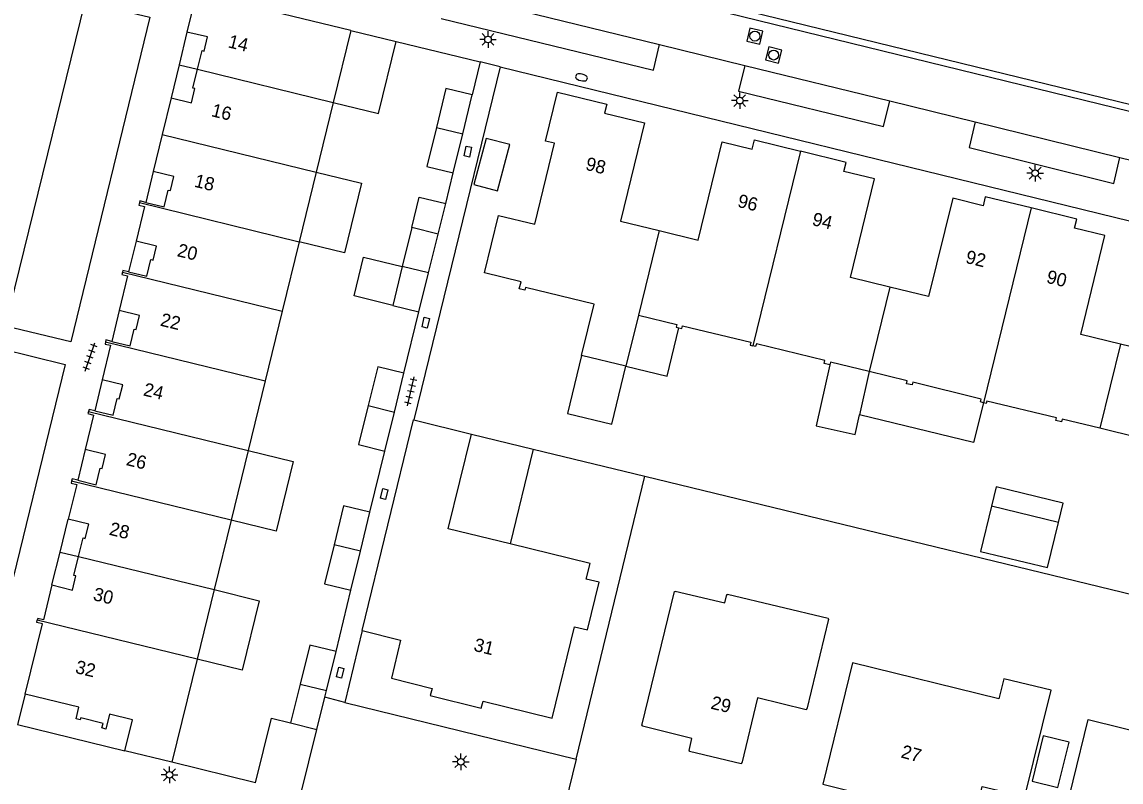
# Model space of a CAD drawing. Extents: x 125000 to 129004, y 397500 to 399008.
# Drawn here: x 126158.9 to 126241.8, y 398248.3 to 398305.6 of the extents above; entities that cross this region are included whole.
import ezdxf

# ---------------------------------------------------------------- set-up
doc = ezdxf.new("R2010")
doc.units = 0
for name, color, linetype in [('gg-afsc-erfafscheiding', 7, 'Continuous'), ('gg-afsc-hekwerk', 7, 'Continuous'), ('gg-anno-huisnummerreeks BGT', 7, 'Continuous'), ('gg-bbg-bijgebouw', 7, 'Continuous'), ('gg-bbg-gedigitaliseerde bijgebouw', 7, 'Continuous'), ('gg-bbg-hoofdgebouw', 7, 'Continuous'), ('gg-bbg-luifel en loopbrug', 7, 'Continuous'), ('gg-bbg-onder overbouw', 7, 'Continuous'), ('gg-bbg-pand overbouw', 7, 'Continuous'), ('gg-bbg-tussenscheiding', 7, 'Continuous'), ('gg-bbg-tussenscheiding niveau 01', 7, 'Continuous'), ('gg-knt-verharding', 7, 'Continuous'), ('gg-knt-verharding nz', 7, 'Continuous'), ('gt-grn-weggrens', 7, 'Continuous'), ('gt-symb-brandkraan', 7, 'Continuous'), ('gt-symb-kolk center center', 7, 'Continuous'), ('gt-symb-lichtmast', 7, 'Continuous'), ('gt-symb-rioolschacht', 7, 'Continuous'), ('gt-symb-tegel verharding', 7, 'Continuous')]:
    doc.layers.add(name, color=color, linetype=linetype)

# ---------------------------------------------------------------- blocks, each defined once
blk = doc.blocks.new('gt0-LMAST')
at = {"layer": 'gt-symb-lichtmast'}
for p, q in [((-0.182, 0.173), (-0.447, 0.438)), ((-0.005, 0.246), (-0.005, 0.621)), ((0.172, 0.173), (0.437, 0.438)), ((-0.255, -0.004), (-0.63, -0.004)), ((-0.182, -0.181), (-0.447, -0.446)), ((-0.005, -0.254), (-0.005, -0.629)), ((0.437, -0.446), (0.172, -0.181)), ((0.245, -0.004), (0.62, -0.004))]:
    blk.add_line(p, q, dxfattribs=at)
blk.add_circle((-0.005, -0.004), 0.25, dxfattribs=at)
blk = doc.blocks.new('gt0-RS')
at = {"layer": 'gt-symb-rioolschacht'}
blk.add_lwpolyline([(-0.5, -0.5), (0.5, -0.5), (0.5, 0.5), (-0.5, 0.5)], close=True, dxfattribs=at)
blk.add_circle((0, 0), 0.375, dxfattribs=at)
blk = doc.blocks.new('gt0-KOLKCC')
at = {"layer": 'gt-symb-kolk center center'}
blk.add_lwpolyline([(-0.375, 0.2), (0.375, 0.2), (0.375, -0.2), (-0.375, -0.2)], close=True, dxfattribs=at)
blk = doc.blocks.new('gt0-TEG1')
at = {"layer": 'gt-symb-tegel verharding'}
for p, q in [((-1.125, 0), (1.125, 0)), ((-0.9, -0.25), (-0.9, 0.25)), ((-0.45, -0.25), (-0.45, 0.25)), ((0, -0.25), (0, 0.25)), ((0.45, -0.25), (0.45, 0.25)), ((0.9, -0.25), (0.9, 0.25))]:
    blk.add_line(p, q, dxfattribs=at)
blk = doc.blocks.new('gt0-BR')
at = {"layer": 'gt-symb-brandkraan'}
for centre, radius, start, end in [((-0.244, 0), 0.206, 107.56694, 252.43307), ((0.599, -2.664), 3, 106.89205, 107.56694), ((0, -0.691), 0.938, 73.10799, 106.89205), ((-0.599, -2.664), 3, 72.43309, 73.10799), ((0.244, 0), 0.206, 287.56695, 72.43309), ((0.599, 2.664), 3, 252.43307, 253.10797), ((0, 0.691), 0.938, 253.10797, 286.89206), ((-0.599, 2.664), 3, 286.89206, 287.56695)]:
    blk.add_arc(centre, radius, start, end, dxfattribs=at)

msp = doc.modelspace()

# ---------------------------------------------------------------- linework, layer by layer
at = {"layer": 'gg-afsc-erfafscheiding'}
for p, q in [((126193.463, 398302.551), (126192.875, 398300.063)), ((126190.871, 398291.888), (126191.44, 398294.194)), ((126187.727, 398279.095), (126188.858, 398283.715)), ((126185.155, 398268.614), (126186.276, 398273.227)), ((126197.474, 398273.367), (126205.876, 398271.325)), ((126205.876, 398271.325), (126300.6, 398248.309)), ((126182.603, 398258.114), (126183.723, 398262.74))]:
    msp.add_line(p, q, dxfattribs=at)
at = {"layer": 'gg-afsc-hekwerk'}
for p, q in [((126187.128, 398304.1), (126193.463, 398302.551)), ((126194.985, 398302.177), (126188.47, 398275.568)), ((126200.709, 398250.013), (126205.876, 398271.325)), ((126184.564, 398259.694), (126183.266, 398254.284)), ((126200.709, 398250.013), (126199.901, 398246.712)), ((126176.531, 398248.208), (126170.236, 398249.772))]:
    msp.add_line(p, q, dxfattribs=at)
at = {"layer": 'gg-bbg-bijgebouw'}
for p, q in [((126192.158, 398297.129), (126192.875, 398300.063)), ((126191.44, 398294.194), (126192.158, 398297.129)), ((126188.321, 398290.07), (126187.599, 398287.137)), ((126190.302, 398289.582), (126188.321, 398290.07)), ((126189.58, 398286.649), (126190.302, 398289.582)), ((126187.599, 398287.137), (126186.877, 398284.203)), ((126188.858, 398283.715), (126189.58, 398286.649)), ((126186.877, 398284.203), (126188.858, 398283.715)), ((126187.002, 398276.161), (126187.727, 398279.095)), ((126186.276, 398273.227), (126187.002, 398276.161)), ((126184.439, 398265.677), (126185.155, 398268.614)), ((126183.723, 398262.74), (126184.439, 398265.677)), ((126181.88, 398255.179), (126182.603, 398258.114)), ((126179.899, 398255.667), (126179.175, 398252.731)), ((126181.754, 398254.669), (126181.88, 398255.179)), ((126181.156, 398252.243), (126181.754, 398254.669)), ((126179.175, 398252.731), (126181.156, 398252.243))]:
    msp.add_line(p, q, dxfattribs=at)
for points in [[(126192.875, 398300.063), (126190.893, 398300.548), (126190.176, 398297.614)], [(126190.176, 398297.614), (126189.458, 398294.679), (126191.44, 398294.194)], [(126193.91, 398296.793), (126192.995, 398293.311), (126194.783, 398292.841), (126195.698, 398296.323), (126193.91, 398296.793)], [(126187.727, 398279.095), (126185.746, 398279.585), (126185.021, 398276.651)], [(126185.021, 398276.651), (126184.296, 398273.717), (126186.276, 398273.227)], [(126185.155, 398268.614), (126183.173, 398269.097), (126182.457, 398266.16)], [(126182.457, 398266.16), (126181.741, 398263.223), (126183.723, 398262.74)], [(126182.603, 398258.114), (126180.622, 398258.602), (126179.899, 398255.667)]]:
    msp.add_lwpolyline(points, dxfattribs=at)
at = {"layer": 'gg-bbg-gedigitaliseerde bijgebouw'}
msp.add_line((126237.054, 398267.851), (126231.998, 398269.068), dxfattribs=at)
for points in [[(126231.998, 398269.068), (126231.179, 398265.666), (126236.234, 398264.448), (126237.054, 398267.851)], [(126237.017, 398247.88), (126237.851, 398251.279), (126235.908, 398251.756), (126235.075, 398248.356), (126237.017, 398247.88)]]:
    msp.add_lwpolyline(points, dxfattribs=at)
at = {"layer": 'gg-bbg-hoofdgebouw'}
for p, q in [((126183.728, 398304.931), (126174.153, 398307.269)), ((126183.728, 398304.931), (126182.399, 398299.496)), ((126170.168, 398299.854), (126169.5, 398297.091)), ((126182.399, 398299.496), (126181.116, 398294.251)), ((126169.5, 398297.091), (126168.826, 398294.305)), ((126181.116, 398294.251), (126179.833, 398289.005)), ((126179.833, 398289.005), (126178.55, 398283.76)), ((126178.55, 398283.76), (126177.267, 398278.515)), ((126205.393, 398283.475), (126204.453, 398279.617)), ((126204.453, 398279.617), (126201.114, 398280.431)), ((126177.267, 398278.515), (126175.984, 398273.27)), ((126236.907, 398275.726), (126231.649, 398276.993)), ((126188.47, 398275.568), (126192.81, 398274.5)), ((126175.984, 398273.27), (126174.7, 398268.024)), ((126174.7, 398268.024), (126173.418, 398262.779)), ((126173.418, 398262.779), (126172.134, 398257.533)), ((126172.134, 398257.533), (126170.236, 398249.772)), ((126170.235, 398249.768), (126166.687, 398250.64)), ((126170.236, 398249.772), (126170.235, 398249.768))]:
    msp.add_line(p, q, dxfattribs=at)
for points in [[(126174.153, 398307.269), (126172.099, 398307.77), (126171.372, 398304.809)], [(126201.114, 398280.431), (126202.057, 398284.302), (126196.876, 398285.56), (126196.826, 398285.356), (126196.419, 398285.455), (126196.546, 398285.979), (126193.79, 398286.648), (126194.844, 398290.986), (126197.599, 398290.317), (126199.081, 398296.42), (126198.402, 398296.585), (126199.3, 398300.282), (126203.012, 398299.382), (126202.847, 398298.702), (126205.847, 398297.966), (126204.035, 398290.551), (126206.95, 398289.839)], [(126206.95, 398289.839), (126209.902, 398289.118), (126211.708, 398296.542), (126213.978, 398295.99), (126214.144, 398296.673), (126217.604, 398295.828)], [(126224.348, 398285.589), (126221.383, 398286.316), (126223.2, 398293.731), (126220.882, 398294.297), (126221.05, 398294.986), (126217.604, 398295.828)], [(126234.993, 398291.545), (126231.539, 398292.391), (126231.372, 398291.712), (126229.084, 398292.273), (126227.27, 398284.873), (126224.348, 398285.589)], [(126167.783, 398291.953), (126167.735, 398291.762), (126168.162, 398291.655), (126167.531, 398289.048)], [(126168.261, 398291.971), (126167.815, 398292.08), (126167.783, 398291.953)], [(126241.728, 398281.286), (126238.737, 398282.02), (126240.562, 398289.46), (126238.273, 398290.021), (126238.44, 398290.7), (126234.993, 398291.545)], [(126252.422, 398287.279), (126248.915, 398288.139), (126248.748, 398287.457), (126246.461, 398288.018), (126244.635, 398280.573), (126241.728, 398281.286)], [(126166.506, 398286.705), (126166.467, 398286.529), (126166.887, 398286.436), (126166.257, 398283.815)], [(126166.972, 398286.74), (126166.537, 398286.845), (126166.506, 398286.705)], [(126205.393, 398283.475), (126208.287, 398282.773), (126208.236, 398282.559), (126208.447, 398282.509)], [(126208.447, 398282.509), (126208.657, 398282.458), (126208.717, 398282.655), (126213.863, 398281.422), (126213.808, 398281.209), (126214.019, 398281.154)], [(126165.699, 398281.494), (126165.263, 398281.599), (126165.231, 398281.458)], [(126165.231, 398281.458), (126165.193, 398281.291), (126165.613, 398281.196), (126164.985, 398278.581)], [(126219.82, 398279.729), (126219.392, 398279.828), (126219.444, 398280.041), (126214.29, 398281.301), (126214.23, 398281.099), (126214.019, 398281.154)], [(126222.79, 398279.217), (126219.879, 398279.93), (126219.82, 398279.729)], [(126231.398, 398276.872), (126231.189, 398276.924), (126231.239, 398277.128), (126226.069, 398278.411), (126226.018, 398278.207), (126225.596, 398278.302), (126225.645, 398278.517), (126222.79, 398279.217)], [(126231.649, 398276.993), (126231.606, 398276.82), (126231.398, 398276.872)], [(126163.951, 398276.211), (126163.909, 398276.052), (126164.335, 398275.94), (126163.698, 398273.332)], [(126164.429, 398276.265), (126163.993, 398276.37), (126163.951, 398276.211)], [(126240.171, 398274.94), (126237.332, 398275.624), (126237.272, 398275.428), (126236.856, 398275.52), (126236.907, 398275.726)], [(126184.564, 398259.694), (126188.447, 398275.574), (126188.47, 398275.568)], [(126248.821, 398272.598), (126248.609, 398272.65), (126248.661, 398272.864), (126243.513, 398274.129), (126243.411, 398273.89), (126243.031, 398274.025), (126243.105, 398274.232), (126240.171, 398274.94)], [(126195.717, 398266.229), (126191.056, 398267.376), (126192.81, 398274.5)], [(126162.671, 398270.966), (126162.634, 398270.809), (126163.062, 398270.707), (126162.416, 398268.085)], [(126163.134, 398271.024), (126162.71, 398271.128), (126162.671, 398270.966)], [(126184.564, 398259.694), (126187.469, 398258.984), (126186.784, 398256.099), (126189.845, 398255.326), (126189.706, 398254.8), (126193.556, 398253.86), (126193.684, 398254.383), (126198.889, 398253.1), (126200.586, 398259.99), (126201.557, 398259.751), (126202.44, 398263.337), (126201.468, 398263.576), (126201.756, 398264.742), (126195.717, 398266.229)], [(126161.197, 398263.132), (126160.551, 398260.51), (126160.124, 398260.615), (126160.089, 398260.478)], [(126208.104, 398262.637), (126208.153, 398262.625), (126208.164, 398262.674), (126211.907, 398261.774), (126212.059, 398262.406), (126212.107, 398262.394), (126212.119, 398262.443), (126219.691, 398260.622), (126219.679, 398260.573), (126219.728, 398260.562), (126218.094, 398253.767), (126218.045, 398253.779), (126218.034, 398253.73), (126214.368, 398254.623), (126213.199, 398249.7), (126213.15, 398249.711), (126213.139, 398249.663), (126209.246, 398250.587), (126209.258, 398250.636), (126209.209, 398250.648), (126209.432, 398251.57), (126205.702, 398252.493), (126205.714, 398252.541), (126205.665, 398252.553), (126208.104, 398262.637)], [(126159.183, 398254.913), (126160.476, 398260.195), (126160.045, 398260.303), (126160.089, 398260.478)], [(126222.703, 398245.907), (126226.9, 398244.88), (126227.139, 398245.851), (126230.585, 398245.004), (126231.312, 398247.95), (126234.53, 398247.18), (126236.493, 398255.194), (126232.936, 398256.064), (126232.568, 398254.558), (126221.529, 398257.258), (126219.293, 398248.128), (126223.007, 398247.199), (126222.703, 398245.907)], [(126239.298, 398252.984), (126244.261, 398251.765), (126244.748, 398253.747), (126247.215, 398253.141), (126247.684, 398255.054), (126251.161, 398254.201), (126249.733, 398248.383), (126246.587, 398249.149), (126245.168, 398243.325), (126242.138, 398244.043), (126241.784, 398242.595), (126237.036, 398243.757), (126239.298, 398252.984)], [(126166.687, 398250.64), (126167.259, 398252.971), (126165.541, 398253.393), (126165.263, 398252.275), (126164.962, 398252.354), (126165.048, 398252.681), (126163.359, 398253.125), (126163.318, 398252.97), (126163.021, 398253.048), (126163.222, 398253.928), (126159.183, 398254.913)]]:
    msp.add_lwpolyline(points, dxfattribs=at)
at = {"layer": 'gg-bbg-luifel en loopbrug'}
for p, q in [((126183.728, 398304.931), (126187.128, 398304.1)), ((126190.302, 398289.582), (126190.871, 398291.888)), ((126222.79, 398279.217), (126222.062, 398275.966)), ((126192.81, 398274.5), (126197.474, 398273.367)), ((126197.474, 398273.367), (126195.717, 398266.229)), ((126179.947, 398247.36), (126181.156, 398252.243))]:
    msp.add_line(p, q, dxfattribs=at)
for points in [[(126182.399, 398299.496), (126185.799, 398298.665), (126187.128, 398304.1)], [(126181.116, 398294.251), (126184.516, 398293.42), (126183.233, 398288.174), (126179.833, 398289.005)], [(126188.321, 398290.07), (126188.879, 398292.353), (126190.871, 398291.888)], [(126186.877, 398284.203), (126183.963, 398284.916), (126184.675, 398287.83), (126187.599, 398287.137)], [(126204.453, 398279.617), (126207.557, 398278.86), (126208.447, 398282.509)], [(126201.114, 398280.431), (126200.048, 398276.059), (126203.387, 398275.245), (126204.453, 398279.617)], [(126219.82, 398279.729), (126218.792, 398275.136), (126221.729, 398274.478), (126222.062, 398275.966)], [(126231.398, 398276.872), (126230.66, 398273.859), (126222.062, 398275.966)], [(126175.984, 398273.27), (126179.384, 398272.439), (126178.101, 398267.192), (126174.7, 398268.024)], [(126237.054, 398267.851), (126237.405, 398269.309), (126232.35, 398270.527), (126231.998, 398269.068)], [(126173.418, 398262.779), (126176.819, 398261.947), (126175.536, 398256.701), (126172.134, 398257.533)], [(126176.531, 398248.208), (126177.743, 398253.087), (126179.175, 398252.731)]]:
    msp.add_lwpolyline(points, dxfattribs=at)
at = {"layer": 'gg-bbg-onder overbouw'}
for points in [[(126172.164, 398302), (126172.506, 398303.41), (126172.662, 398303.372), (126172.92, 398304.433), (126171.372, 398304.809)], [(126170.168, 398299.854), (126171.716, 398299.478), (126171.974, 398300.539), (126171.818, 398300.577), (126172.164, 398302)], [(126168.261, 398291.971), (126169.65, 398291.63), (126169.961, 398292.899), (126170.117, 398292.861), (126170.378, 398293.925), (126168.826, 398294.305)], [(126166.972, 398286.74), (126168.352, 398286.405), (126168.656, 398287.661), (126168.811, 398287.623), (126169.066, 398288.676), (126167.531, 398289.048)], [(126165.699, 398281.494), (126167.088, 398281.161), (126167.392, 398282.423), (126167.547, 398282.385), (126167.801, 398283.444), (126166.257, 398283.815)], [(126164.429, 398276.265), (126165.814, 398275.933), (126166.117, 398277.192), (126166.272, 398277.155), (126166.525, 398278.211), (126164.985, 398278.581)], [(126163.134, 398271.024), (126164.516, 398270.687), (126164.822, 398271.943), (126164.977, 398271.905), (126165.234, 398272.958), (126163.698, 398273.332)], [(126163.198, 398265.277), (126163.545, 398266.684), (126163.7, 398266.646), (126163.961, 398267.705), (126162.416, 398268.085)], [(126161.197, 398263.132), (126162.741, 398262.752), (126163.002, 398263.81), (126162.846, 398263.849), (126163.198, 398265.277)]]:
    msp.add_lwpolyline(points, dxfattribs=at)
at = {"layer": 'gg-bbg-pand overbouw'}
for p, q in [((126171.372, 398304.809), (126170.772, 398302.341)), ((126170.772, 398302.341), (126170.168, 398299.854)), ((126168.826, 398294.305), (126168.261, 398291.971)), ((126167.531, 398289.048), (126166.972, 398286.74)), ((126166.257, 398283.815), (126165.699, 398281.494)), ((126164.985, 398278.581), (126164.429, 398276.265)), ((126163.698, 398273.332), (126163.134, 398271.024)), ((126161.808, 398265.617), (126162.416, 398268.085)), ((126161.197, 398263.132), (126161.808, 398265.617))]:
    msp.add_line(p, q, dxfattribs=at)
at = {"layer": 'gg-bbg-tussenscheiding'}
for p, q in [((126172.164, 398302), (126182.399, 398299.496)), ((126190.176, 398297.614), (126192.158, 398297.129)), ((126169.5, 398297.091), (126181.116, 398294.251)), ((126217.604, 398295.828), (126214.019, 398281.154)), ((126167.783, 398291.953), (126179.833, 398289.005)), ((126234.993, 398291.545), (126231.398, 398276.872)), ((126206.95, 398289.839), (126205.393, 398283.475)), ((126166.506, 398286.705), (126178.55, 398283.76)), ((126189.58, 398286.649), (126187.599, 398287.137)), ((126224.348, 398285.589), (126222.79, 398279.217)), ((126165.231, 398281.458), (126177.267, 398278.515)), ((126241.728, 398281.286), (126240.171, 398274.94)), ((126185.021, 398276.651), (126187.002, 398276.161)), ((126163.951, 398276.211), (126175.984, 398273.27)), ((126174.7, 398268.024), (126162.671, 398270.966)), ((126184.439, 398265.677), (126182.457, 398266.16)), ((126163.198, 398265.277), (126173.418, 398262.779)), ((126172.134, 398257.533), (126160.089, 398260.478)), ((126179.899, 398255.667), (126181.88, 398255.179))]:
    msp.add_line(p, q, dxfattribs=at)
at = {"layer": 'gg-bbg-tussenscheiding niveau 01'}
for p, q in [((126170.772, 398302.341), (126172.164, 398302)), ((126161.808, 398265.617), (126163.198, 398265.277))]:
    msp.add_line(p, q, dxfattribs=at)
at = {"layer": 'gg-knt-verharding'}
for p, q in [((126173.268, 398316.286), (126308.872, 398283.09)), ((126176.063, 398315.087), (126306.612, 398283.129)), ((126206.986, 398303.871), (126213.425, 398302.294)), ((126194.985, 398302.177), (126304.522, 398275.395)), ((126224.335, 398299.616), (126230.773, 398298.043)), ((126241.675, 398295.357), (126248.128, 398293.796)), ((126183.266, 398254.284), (126181.754, 398254.669)), ((126183.266, 398254.284), (126200.709, 398250.013))]:
    msp.add_line(p, q, dxfattribs=at)
for points in [[(126163.704, 398307.092), (126168.566, 398305.929), (126162.607, 398281.451), (126157.703, 398282.637)], [(126190.532, 398305.829), (126206.532, 398301.933), (126206.986, 398303.871)], [(126213.425, 398302.294), (126212.95, 398300.359), (126223.862, 398297.675), (126224.335, 398299.616)], [(126230.773, 398298.043), (126230.32, 398296.107), (126241.234, 398293.401), (126241.675, 398295.357)], [(126157.314, 398280.95), (126162.186, 398279.737), (126156.791, 398257.697), (126151.938, 398258.899)], [(126159.183, 398254.913), (126158.609, 398252.613), (126166.687, 398250.64)]]:
    msp.add_lwpolyline(points, dxfattribs=at)
at = {"layer": 'gg-knt-verharding nz'}
for p, q in [((126191.007, 398307.777), (126206.986, 398303.871)), ((126157.703, 398282.637), (126163.704, 398307.092)), ((126213.425, 398302.294), (126224.335, 398299.616)), ((126230.773, 398298.043), (126241.675, 398295.357))]:
    msp.add_line(p, q, dxfattribs=at)
at = {"layer": 'gt-grn-weggrens'}
msp.add_line((126194.985, 398302.177), (126193.463, 398302.551), dxfattribs=at)

# ---------------------------------------------------------------- block references
at = {"layer": 'gt-symb-brandkraan', "rotation": -13.535856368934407}
msp.add_blockref('gt0-BR', (126201.106, 398301.383), dxfattribs=at)
at = {"layer": 'gt-symb-kolk center center'}
for p, rotation in [((126192.538, 398295.797), 77.645173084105), ((126189.364, 398282.905), 77.52092819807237), ((126186.229, 398269.992), 76.64465903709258), ((126182.918, 398256.523), 75.6997225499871)]:
    msp.add_blockref('gt0-KOLKCC', p, dxfattribs=dict(at, rotation=rotation))
at = {"layer": 'gt-symb-lichtmast'}
for p in [(126194.064, 398304.253), (126213.039, 398299.64), (126235.305, 398294.173), (126192.011, 398249.812), (126170.056, 398248.829)]:
    msp.add_blockref('gt0-LMAST', p, dxfattribs=at)
at = {"layer": 'gt-symb-rioolschacht'}
for p, rotation in [((126214.173, 398304.498), -103.59156043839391), ((126215.586, 398303.071), -104.48103437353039)]:
    msp.add_blockref('gt0-RS', p, dxfattribs=dict(at, rotation=rotation))
at = {"layer": 'gt-symb-tegel verharding'}
for p, rotation in [((126164.066, 398280.317), 71.14816422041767), ((126188.24, 398277.719), 76.75619797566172)]:
    msp.add_blockref('gt0-TEG1', p, dxfattribs=dict(at, rotation=rotation))

# ---------------------------------------------------------------- texts
at = {"layer": 'gg-anno-huisnummerreeks BGT'}
for s, rotation, p in [('14', 346.2, (126174.409, 398303.662)), ('16', 346.4, (126173.151, 398298.471)), ('98', 346.2, (126201.35, 398294.435)), ('18', 346.4, (126171.864, 398293.155)), ('96', 346.3, (126212.808, 398291.64)), ('94', 346.3, (126218.429, 398290.265)), ('20', 346.4, (126170.575, 398287.92)), ('92', 346.2, (126229.992, 398287.417)), ('90', 346.2, (126236.09, 398285.922)), ('22', 346.5, (126169.3, 398282.682)), ('24', 346.5, (126168.022, 398277.425)), ('26', 346.3, (126166.733, 398272.176)), ('28', 346.2, (126165.45, 398266.929)), ('30', 346.2, (126164.235, 398262.004)), ('31', 346.1, (126192.924, 398258.184)), ('32', 346.2, (126162.892, 398256.513)), ('29', 346.6, (126210.79, 398253.819)), ('27', 344.5, (126225.124, 398250.147))]:
    msp.add_text(s, height=1, rotation=rotation, dxfattribs=at).set_placement(p)

doc.saveas('drawing.dxf')
